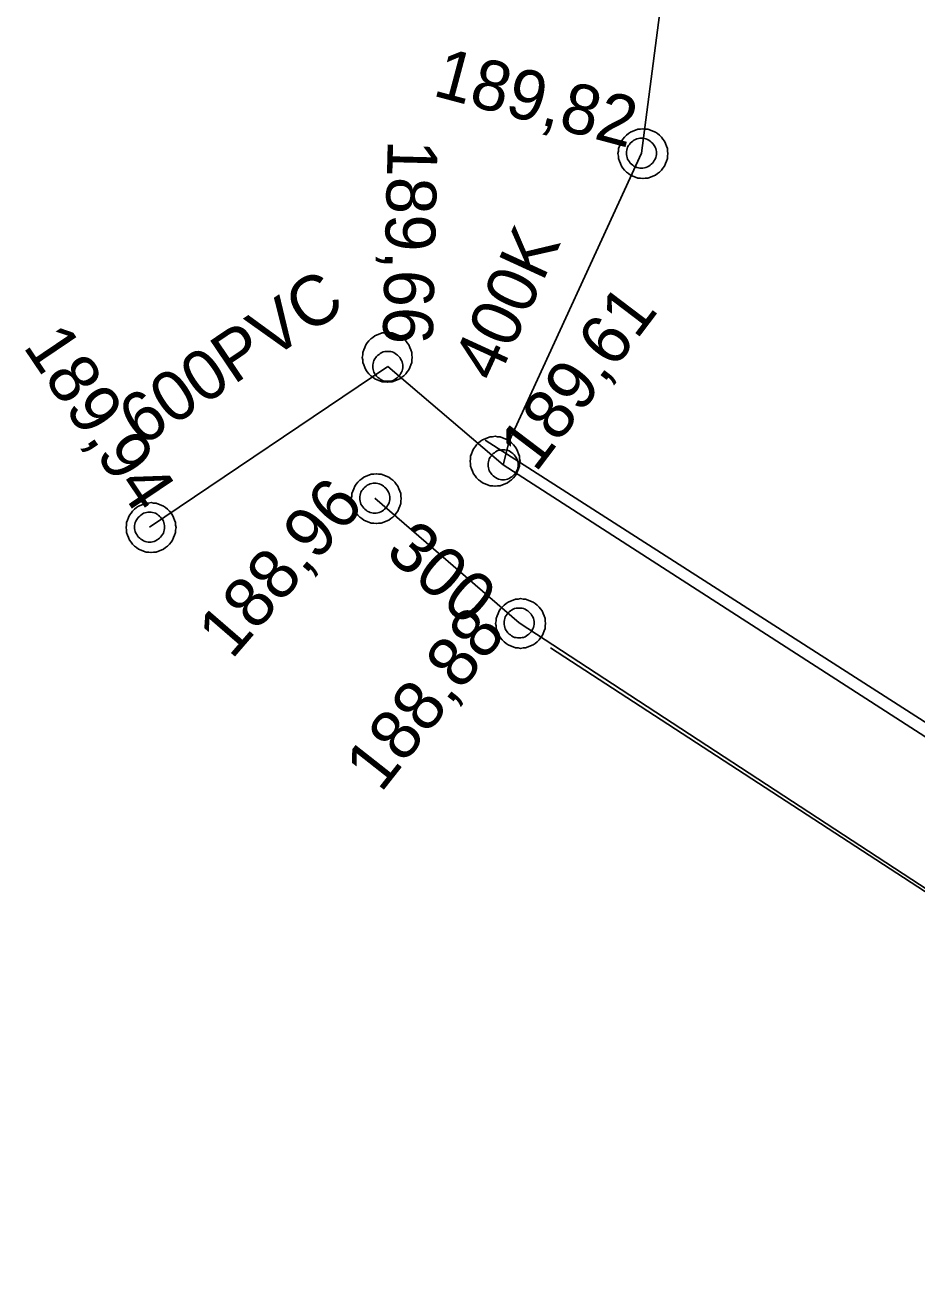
# Model space of a CAD drawing. Extents: x -746464 to -745690, y -1051581 to -1049993.
# Drawn here: x -745838.62 to -745820.76, y -1050561.84 to -1050536.65 of the extents above; entities that cross this region are included whole.
import ezdxf

# ---------------------------------------------------------------- set-up
doc = ezdxf.new("R2010")
doc.units = 0
for name, color, linetype in [('51_PVaK_kanal_destova_overena poloha', 7, 'Continuous'), ('51_PVaK_kanal_NEPROVOZUJE PVK_neoverena poloha', 7, 'Continuous'), ('51_PVaK_kanal_NEPROVOZUJE PVK_overena poloha', 7, 'Continuous'), ('51_PVaK_kanal_objekty', 7, 'Continuous'), ('51_PVaK_kanal_popisy', 7, 'Continuous')]:
    doc.layers.add(name, color=color, linetype=linetype)

msp = doc.modelspace()

# ---------------------------------------------------------------- linework, layer by layer
at = {"layer": '51_PVaK_kanal_destova_overena poloha'}
for p, q in [((-745831.36, -1050543.48), (-745829.05, -1050545.45)), ((-745829.41, -1050544.96), (-745792.72, -1050568.46)), ((-745829.05, -1050545.45), (-745784.69, -1050574.05))]:
    msp.add_line(p, q, dxfattribs=at)
at = {"layer": '51_PVaK_kanal_NEPROVOZUJE PVK_neoverena poloha'}
for p, q in [((-745831.62, -1050546.12), (-745828.73, -1050548.62)), ((-745828.73, -1050548.62), (-745790.3, -1050573.72))]:
    msp.add_line(p, q, dxfattribs=at)
at = {"layer": '51_PVaK_kanal_NEPROVOZUJE PVK_overena poloha'}
for p, q in [((-745821.27, -1050500.98), (-745826.28, -1050539.21)), ((-745836.13, -1050546.7), (-745831.36, -1050543.48)), ((-745828.1, -1050549.12), (-745793.72, -1050571.49))]:
    msp.add_line(p, q, dxfattribs=at)
msp.add_lwpolyline([(-745826.28, -1050539.21), (-745828.93, -1050544.98), (-745829.05, -1050545.45)], dxfattribs=at)
at = {"layer": '51_PVaK_kanal_objekty'}
for points in [[(-745825.75, -1050539.22), (-745825.76, -1050539.17), (-745825.76, -1050539.12), (-745825.78, -1050539.07), (-745825.8, -1050539.02), (-745825.82, -1050538.97), (-745825.85, -1050538.93), (-745825.88, -1050538.89), (-745825.92, -1050538.85), (-745825.96, -1050538.82), (-745826, -1050538.79), (-745826.05, -1050538.77), (-745826.1, -1050538.75), (-745826.15, -1050538.73), (-745826.2, -1050538.73), (-745826.25, -1050538.72), (-745826.3, -1050538.73), (-745826.35, -1050538.73), (-745826.4, -1050538.75), (-745826.45, -1050538.77), (-745826.5, -1050538.79), (-745826.54, -1050538.82), (-745826.58, -1050538.85), (-745826.62, -1050538.89), (-745826.65, -1050538.93), (-745826.68, -1050538.97), (-745826.7, -1050539.02), (-745826.72, -1050539.07), (-745826.74, -1050539.12), (-745826.74, -1050539.17), (-745826.75, -1050539.22), (-745826.74, -1050539.27), (-745826.74, -1050539.32), (-745826.72, -1050539.37), (-745826.7, -1050539.42), (-745826.68, -1050539.47), (-745826.65, -1050539.51), (-745826.62, -1050539.55), (-745826.58, -1050539.59), (-745826.54, -1050539.62), (-745826.5, -1050539.65), (-745826.45, -1050539.67), (-745826.4, -1050539.69), (-745826.35, -1050539.71), (-745826.3, -1050539.71), (-745826.25, -1050539.72), (-745826.2, -1050539.71), (-745826.15, -1050539.71), (-745826.1, -1050539.69), (-745826.05, -1050539.67), (-745826, -1050539.65), (-745825.96, -1050539.62), (-745825.92, -1050539.59), (-745825.88, -1050539.55), (-745825.85, -1050539.51), (-745825.82, -1050539.47), (-745825.8, -1050539.42), (-745825.78, -1050539.37), (-745825.76, -1050539.32), (-745825.76, -1050539.27), (-745825.75, -1050539.22)], [(-745825.98, -1050539.21), (-745825.98, -1050539.18), (-745825.986, -1050539.15), (-745825.992, -1050539.12), (-745826.004, -1050539.09), (-745826.022, -1050539.06), (-745826.04, -1050539.036), (-745826.058, -1050539.012), (-745826.082, -1050538.988), (-745826.106, -1050538.97), (-745826.13, -1050538.952), (-745826.16, -1050538.934), (-745826.19, -1050538.922), (-745826.22, -1050538.916), (-745826.25, -1050538.91), (-745826.28, -1050538.91), (-745826.31, -1050538.91), (-745826.34, -1050538.916), (-745826.37, -1050538.922), (-745826.4, -1050538.934), (-745826.43, -1050538.952), (-745826.454, -1050538.97), (-745826.478, -1050538.988), (-745826.502, -1050539.012), (-745826.52, -1050539.036), (-745826.538, -1050539.06), (-745826.556, -1050539.09), (-745826.568, -1050539.12), (-745826.574, -1050539.15), (-745826.58, -1050539.18), (-745826.58, -1050539.21), (-745826.58, -1050539.24), (-745826.574, -1050539.27), (-745826.568, -1050539.3), (-745826.556, -1050539.33), (-745826.538, -1050539.36), (-745826.52, -1050539.384), (-745826.502, -1050539.408), (-745826.478, -1050539.432), (-745826.454, -1050539.45), (-745826.43, -1050539.468), (-745826.4, -1050539.486), (-745826.37, -1050539.498), (-745826.34, -1050539.504), (-745826.31, -1050539.51), (-745826.28, -1050539.51), (-745826.25, -1050539.51), (-745826.22, -1050539.504), (-745826.19, -1050539.498), (-745826.16, -1050539.486), (-745826.13, -1050539.468), (-745826.106, -1050539.45), (-745826.082, -1050539.432), (-745826.058, -1050539.408), (-745826.04, -1050539.384), (-745826.022, -1050539.36), (-745826.004, -1050539.33), (-745825.992, -1050539.3), (-745825.986, -1050539.27), (-745825.98, -1050539.24), (-745825.98, -1050539.21)], [(-745830.87, -1050543.3), (-745830.88, -1050543.25), (-745830.88, -1050543.2), (-745830.9, -1050543.15), (-745830.92, -1050543.1), (-745830.94, -1050543.05), (-745830.97, -1050543.01), (-745831, -1050542.97), (-745831.04, -1050542.93), (-745831.08, -1050542.9), (-745831.12, -1050542.87), (-745831.17, -1050542.85), (-745831.22, -1050542.83), (-745831.27, -1050542.81), (-745831.32, -1050542.81), (-745831.37, -1050542.8), (-745831.42, -1050542.81), (-745831.47, -1050542.81), (-745831.52, -1050542.83), (-745831.57, -1050542.85), (-745831.62, -1050542.87), (-745831.66, -1050542.9), (-745831.7, -1050542.93), (-745831.74, -1050542.97), (-745831.77, -1050543.01), (-745831.8, -1050543.05), (-745831.82, -1050543.1), (-745831.84, -1050543.15), (-745831.86, -1050543.2), (-745831.86, -1050543.25), (-745831.87, -1050543.3), (-745831.86, -1050543.35), (-745831.86, -1050543.4), (-745831.84, -1050543.45), (-745831.82, -1050543.5), (-745831.8, -1050543.55), (-745831.77, -1050543.59), (-745831.74, -1050543.63), (-745831.7, -1050543.67), (-745831.66, -1050543.7), (-745831.62, -1050543.73), (-745831.57, -1050543.75), (-745831.52, -1050543.77), (-745831.47, -1050543.79), (-745831.42, -1050543.79), (-745831.37, -1050543.8), (-745831.32, -1050543.79), (-745831.27, -1050543.79), (-745831.22, -1050543.77), (-745831.17, -1050543.75), (-745831.12, -1050543.73), (-745831.08, -1050543.7), (-745831.04, -1050543.67), (-745831, -1050543.63), (-745830.97, -1050543.59), (-745830.94, -1050543.55), (-745830.92, -1050543.5), (-745830.9, -1050543.45), (-745830.88, -1050543.4), (-745830.88, -1050543.35), (-745830.87, -1050543.3)], [(-745831.06, -1050543.48), (-745831.06, -1050543.45), (-745831.066, -1050543.42), (-745831.072, -1050543.39), (-745831.084, -1050543.36), (-745831.102, -1050543.33), (-745831.12, -1050543.306), (-745831.138, -1050543.282), (-745831.162, -1050543.258), (-745831.186, -1050543.24), (-745831.21, -1050543.222), (-745831.24, -1050543.204), (-745831.27, -1050543.192), (-745831.3, -1050543.186), (-745831.33, -1050543.18), (-745831.36, -1050543.18), (-745831.39, -1050543.18), (-745831.42, -1050543.186), (-745831.45, -1050543.192), (-745831.48, -1050543.204), (-745831.51, -1050543.222), (-745831.534, -1050543.24), (-745831.558, -1050543.258), (-745831.582, -1050543.282), (-745831.6, -1050543.306), (-745831.618, -1050543.33), (-745831.636, -1050543.36), (-745831.648, -1050543.39), (-745831.654, -1050543.42), (-745831.66, -1050543.45), (-745831.66, -1050543.48), (-745831.66, -1050543.51), (-745831.654, -1050543.54), (-745831.648, -1050543.57), (-745831.636, -1050543.6), (-745831.618, -1050543.63), (-745831.6, -1050543.654), (-745831.582, -1050543.678), (-745831.558, -1050543.702), (-745831.534, -1050543.72), (-745831.51, -1050543.738), (-745831.48, -1050543.756), (-745831.45, -1050543.768), (-745831.42, -1050543.774), (-745831.39, -1050543.78), (-745831.36, -1050543.78), (-745831.33, -1050543.78), (-745831.3, -1050543.774), (-745831.27, -1050543.768), (-745831.24, -1050543.756), (-745831.21, -1050543.738), (-745831.186, -1050543.72), (-745831.162, -1050543.702), (-745831.138, -1050543.678), (-745831.12, -1050543.654), (-745831.102, -1050543.63), (-745831.084, -1050543.6), (-745831.072, -1050543.57), (-745831.066, -1050543.54), (-745831.06, -1050543.51), (-745831.06, -1050543.48)], [(-745828.71, -1050545.38), (-745828.72, -1050545.33), (-745828.72, -1050545.28), (-745828.74, -1050545.23), (-745828.76, -1050545.18), (-745828.78, -1050545.13), (-745828.81, -1050545.09), (-745828.84, -1050545.05), (-745828.88, -1050545.01), (-745828.92, -1050544.98), (-745828.96, -1050544.95), (-745829.01, -1050544.93), (-745829.06, -1050544.91), (-745829.11, -1050544.89), (-745829.16, -1050544.89), (-745829.21, -1050544.88), (-745829.26, -1050544.89), (-745829.31, -1050544.89), (-745829.36, -1050544.91), (-745829.41, -1050544.93), (-745829.46, -1050544.95), (-745829.5, -1050544.98), (-745829.54, -1050545.01), (-745829.58, -1050545.05), (-745829.61, -1050545.09), (-745829.64, -1050545.13), (-745829.66, -1050545.18), (-745829.68, -1050545.23), (-745829.7, -1050545.28), (-745829.7, -1050545.33), (-745829.71, -1050545.38), (-745829.7, -1050545.43), (-745829.7, -1050545.48), (-745829.68, -1050545.53), (-745829.66, -1050545.58), (-745829.64, -1050545.63), (-745829.61, -1050545.67), (-745829.58, -1050545.71), (-745829.54, -1050545.75), (-745829.5, -1050545.78), (-745829.46, -1050545.81), (-745829.41, -1050545.83), (-745829.36, -1050545.85), (-745829.31, -1050545.87), (-745829.26, -1050545.87), (-745829.21, -1050545.88), (-745829.16, -1050545.87), (-745829.11, -1050545.87), (-745829.06, -1050545.85), (-745829.01, -1050545.83), (-745828.96, -1050545.81), (-745828.92, -1050545.78), (-745828.88, -1050545.75), (-745828.84, -1050545.71), (-745828.81, -1050545.67), (-745828.78, -1050545.63), (-745828.76, -1050545.58), (-745828.74, -1050545.53), (-745828.72, -1050545.48), (-745828.72, -1050545.43), (-745828.71, -1050545.38)], [(-745828.75, -1050545.45), (-745828.75, -1050545.42), (-745828.756, -1050545.39), (-745828.762, -1050545.36), (-745828.774, -1050545.33), (-745828.792, -1050545.3), (-745828.81, -1050545.276), (-745828.828, -1050545.252), (-745828.852, -1050545.228), (-745828.876, -1050545.21), (-745828.9, -1050545.192), (-745828.93, -1050545.174), (-745828.96, -1050545.162), (-745828.99, -1050545.156), (-745829.02, -1050545.15), (-745829.05, -1050545.15), (-745829.08, -1050545.15), (-745829.11, -1050545.156), (-745829.14, -1050545.162), (-745829.17, -1050545.174), (-745829.2, -1050545.192), (-745829.224, -1050545.21), (-745829.248, -1050545.228), (-745829.272, -1050545.252), (-745829.29, -1050545.276), (-745829.308, -1050545.3), (-745829.326, -1050545.33), (-745829.338, -1050545.36), (-745829.344, -1050545.39), (-745829.35, -1050545.42), (-745829.35, -1050545.45), (-745829.35, -1050545.48), (-745829.344, -1050545.51), (-745829.338, -1050545.54), (-745829.326, -1050545.57), (-745829.308, -1050545.6), (-745829.29, -1050545.624), (-745829.272, -1050545.648), (-745829.248, -1050545.672), (-745829.224, -1050545.69), (-745829.2, -1050545.708), (-745829.17, -1050545.726), (-745829.14, -1050545.738), (-745829.11, -1050545.744), (-745829.08, -1050545.75), (-745829.05, -1050545.75), (-745829.02, -1050545.75), (-745828.99, -1050545.744), (-745828.96, -1050545.738), (-745828.93, -1050545.726), (-745828.9, -1050545.708), (-745828.876, -1050545.69), (-745828.852, -1050545.672), (-745828.828, -1050545.648), (-745828.81, -1050545.624), (-745828.792, -1050545.6), (-745828.774, -1050545.57), (-745828.762, -1050545.54), (-745828.756, -1050545.51), (-745828.75, -1050545.48), (-745828.75, -1050545.45)], [(-745831.09, -1050546.13), (-745831.1, -1050546.08), (-745831.1, -1050546.03), (-745831.12, -1050545.98), (-745831.14, -1050545.93), (-745831.16, -1050545.88), (-745831.19, -1050545.84), (-745831.22, -1050545.8), (-745831.26, -1050545.76), (-745831.3, -1050545.73), (-745831.34, -1050545.7), (-745831.39, -1050545.68), (-745831.44, -1050545.66), (-745831.49, -1050545.64), (-745831.54, -1050545.64), (-745831.59, -1050545.63), (-745831.64, -1050545.64), (-745831.69, -1050545.64), (-745831.74, -1050545.66), (-745831.79, -1050545.68), (-745831.84, -1050545.7), (-745831.88, -1050545.73), (-745831.92, -1050545.76), (-745831.96, -1050545.8), (-745831.99, -1050545.84), (-745832.02, -1050545.88), (-745832.04, -1050545.93), (-745832.06, -1050545.98), (-745832.08, -1050546.03), (-745832.08, -1050546.08), (-745832.09, -1050546.13), (-745832.08, -1050546.18), (-745832.08, -1050546.23), (-745832.06, -1050546.28), (-745832.04, -1050546.33), (-745832.02, -1050546.38), (-745831.99, -1050546.42), (-745831.96, -1050546.46), (-745831.92, -1050546.5), (-745831.88, -1050546.53), (-745831.84, -1050546.56), (-745831.79, -1050546.58), (-745831.74, -1050546.6), (-745831.69, -1050546.62), (-745831.64, -1050546.62), (-745831.59, -1050546.63), (-745831.54, -1050546.62), (-745831.49, -1050546.62), (-745831.44, -1050546.6), (-745831.39, -1050546.58), (-745831.34, -1050546.56), (-745831.3, -1050546.53), (-745831.26, -1050546.5), (-745831.22, -1050546.46), (-745831.19, -1050546.42), (-745831.16, -1050546.38), (-745831.14, -1050546.33), (-745831.12, -1050546.28), (-745831.1, -1050546.23), (-745831.1, -1050546.18), (-745831.09, -1050546.13)], [(-745831.32, -1050546.12), (-745831.32, -1050546.09), (-745831.326, -1050546.06), (-745831.332, -1050546.03), (-745831.344, -1050546), (-745831.362, -1050545.97), (-745831.38, -1050545.946), (-745831.398, -1050545.922), (-745831.422, -1050545.898), (-745831.446, -1050545.88), (-745831.47, -1050545.862), (-745831.5, -1050545.844), (-745831.53, -1050545.832), (-745831.56, -1050545.826), (-745831.59, -1050545.82), (-745831.62, -1050545.82), (-745831.65, -1050545.82), (-745831.68, -1050545.826), (-745831.71, -1050545.832), (-745831.74, -1050545.844), (-745831.77, -1050545.862), (-745831.794, -1050545.88), (-745831.818, -1050545.898), (-745831.842, -1050545.922), (-745831.86, -1050545.946), (-745831.878, -1050545.97), (-745831.896, -1050546), (-745831.908, -1050546.03), (-745831.914, -1050546.06), (-745831.92, -1050546.09), (-745831.92, -1050546.12), (-745831.92, -1050546.15), (-745831.914, -1050546.18), (-745831.908, -1050546.21), (-745831.896, -1050546.24), (-745831.878, -1050546.27), (-745831.86, -1050546.294), (-745831.842, -1050546.318), (-745831.818, -1050546.342), (-745831.794, -1050546.36), (-745831.77, -1050546.378), (-745831.74, -1050546.396), (-745831.71, -1050546.408), (-745831.68, -1050546.414), (-745831.65, -1050546.42), (-745831.62, -1050546.42), (-745831.59, -1050546.42), (-745831.56, -1050546.414), (-745831.53, -1050546.408), (-745831.5, -1050546.396), (-745831.47, -1050546.378), (-745831.446, -1050546.36), (-745831.422, -1050546.342), (-745831.398, -1050546.318), (-745831.38, -1050546.294), (-745831.362, -1050546.27), (-745831.344, -1050546.24), (-745831.332, -1050546.21), (-745831.326, -1050546.18), (-745831.32, -1050546.15), (-745831.32, -1050546.12)], [(-745835.6, -1050546.71), (-745835.61, -1050546.66), (-745835.61, -1050546.61), (-745835.63, -1050546.56), (-745835.65, -1050546.51), (-745835.67, -1050546.46), (-745835.7, -1050546.42), (-745835.73, -1050546.38), (-745835.77, -1050546.34), (-745835.81, -1050546.31), (-745835.85, -1050546.28), (-745835.9, -1050546.26), (-745835.95, -1050546.24), (-745836, -1050546.22), (-745836.05, -1050546.22), (-745836.1, -1050546.21), (-745836.15, -1050546.22), (-745836.2, -1050546.22), (-745836.25, -1050546.24), (-745836.3, -1050546.26), (-745836.35, -1050546.28), (-745836.39, -1050546.31), (-745836.43, -1050546.34), (-745836.47, -1050546.38), (-745836.5, -1050546.42), (-745836.53, -1050546.46), (-745836.55, -1050546.51), (-745836.57, -1050546.56), (-745836.59, -1050546.61), (-745836.59, -1050546.66), (-745836.6, -1050546.71), (-745836.59, -1050546.76), (-745836.59, -1050546.81), (-745836.57, -1050546.86), (-745836.55, -1050546.91), (-745836.53, -1050546.96), (-745836.5, -1050547), (-745836.47, -1050547.04), (-745836.43, -1050547.08), (-745836.39, -1050547.11), (-745836.35, -1050547.14), (-745836.3, -1050547.16), (-745836.25, -1050547.18), (-745836.2, -1050547.2), (-745836.15, -1050547.2), (-745836.1, -1050547.21), (-745836.05, -1050547.2), (-745836, -1050547.2), (-745835.95, -1050547.18), (-745835.9, -1050547.16), (-745835.85, -1050547.14), (-745835.81, -1050547.11), (-745835.77, -1050547.08), (-745835.73, -1050547.04), (-745835.7, -1050547), (-745835.67, -1050546.96), (-745835.65, -1050546.91), (-745835.63, -1050546.86), (-745835.61, -1050546.81), (-745835.61, -1050546.76), (-745835.6, -1050546.71)], [(-745835.83, -1050546.7), (-745835.83, -1050546.67), (-745835.836, -1050546.64), (-745835.842, -1050546.61), (-745835.854, -1050546.58), (-745835.872, -1050546.55), (-745835.89, -1050546.526), (-745835.908, -1050546.502), (-745835.932, -1050546.478), (-745835.956, -1050546.46), (-745835.98, -1050546.442), (-745836.01, -1050546.424), (-745836.04, -1050546.412), (-745836.07, -1050546.406), (-745836.1, -1050546.4), (-745836.13, -1050546.4), (-745836.16, -1050546.4), (-745836.19, -1050546.406), (-745836.22, -1050546.412), (-745836.25, -1050546.424), (-745836.28, -1050546.442), (-745836.304, -1050546.46), (-745836.328, -1050546.478), (-745836.352, -1050546.502), (-745836.37, -1050546.526), (-745836.388, -1050546.55), (-745836.406, -1050546.58), (-745836.418, -1050546.61), (-745836.424, -1050546.64), (-745836.43, -1050546.67), (-745836.43, -1050546.7), (-745836.43, -1050546.73), (-745836.424, -1050546.76), (-745836.418, -1050546.79), (-745836.406, -1050546.82), (-745836.388, -1050546.85), (-745836.37, -1050546.874), (-745836.352, -1050546.898), (-745836.328, -1050546.922), (-745836.304, -1050546.94), (-745836.28, -1050546.958), (-745836.25, -1050546.976), (-745836.22, -1050546.988), (-745836.19, -1050546.994), (-745836.16, -1050547), (-745836.13, -1050547), (-745836.1, -1050547), (-745836.07, -1050546.994), (-745836.04, -1050546.988), (-745836.01, -1050546.976), (-745835.98, -1050546.958), (-745835.956, -1050546.94), (-745835.932, -1050546.922), (-745835.908, -1050546.898), (-745835.89, -1050546.874), (-745835.872, -1050546.85), (-745835.854, -1050546.82), (-745835.842, -1050546.79), (-745835.836, -1050546.76), (-745835.83, -1050546.73), (-745835.83, -1050546.7)], [(-745828.2, -1050548.63), (-745828.21, -1050548.58), (-745828.21, -1050548.53), (-745828.23, -1050548.48), (-745828.25, -1050548.43), (-745828.27, -1050548.38), (-745828.3, -1050548.34), (-745828.33, -1050548.3), (-745828.37, -1050548.26), (-745828.41, -1050548.23), (-745828.45, -1050548.2), (-745828.5, -1050548.18), (-745828.55, -1050548.16), (-745828.6, -1050548.14), (-745828.65, -1050548.14), (-745828.7, -1050548.13), (-745828.75, -1050548.14), (-745828.8, -1050548.14), (-745828.85, -1050548.16), (-745828.9, -1050548.18), (-745828.95, -1050548.2), (-745828.99, -1050548.23), (-745829.03, -1050548.26), (-745829.07, -1050548.3), (-745829.1, -1050548.34), (-745829.13, -1050548.38), (-745829.15, -1050548.43), (-745829.17, -1050548.48), (-745829.19, -1050548.53), (-745829.19, -1050548.58), (-745829.2, -1050548.63), (-745829.19, -1050548.68), (-745829.19, -1050548.73), (-745829.17, -1050548.78), (-745829.15, -1050548.83), (-745829.13, -1050548.88), (-745829.1, -1050548.92), (-745829.07, -1050548.96), (-745829.03, -1050549), (-745828.99, -1050549.03), (-745828.95, -1050549.06), (-745828.9, -1050549.08), (-745828.85, -1050549.1), (-745828.8, -1050549.12), (-745828.75, -1050549.12), (-745828.7, -1050549.13), (-745828.65, -1050549.12), (-745828.6, -1050549.12), (-745828.55, -1050549.1), (-745828.5, -1050549.08), (-745828.45, -1050549.06), (-745828.41, -1050549.03), (-745828.37, -1050549), (-745828.33, -1050548.96), (-745828.3, -1050548.92), (-745828.27, -1050548.88), (-745828.25, -1050548.83), (-745828.23, -1050548.78), (-745828.21, -1050548.73), (-745828.21, -1050548.68), (-745828.2, -1050548.63)], [(-745828.43, -1050548.62), (-745828.43, -1050548.59), (-745828.436, -1050548.56), (-745828.442, -1050548.53), (-745828.454, -1050548.5), (-745828.472, -1050548.47), (-745828.49, -1050548.446), (-745828.508, -1050548.422), (-745828.532, -1050548.398), (-745828.556, -1050548.38), (-745828.58, -1050548.362), (-745828.61, -1050548.344), (-745828.64, -1050548.332), (-745828.67, -1050548.326), (-745828.7, -1050548.32), (-745828.73, -1050548.32), (-745828.76, -1050548.32), (-745828.79, -1050548.326), (-745828.82, -1050548.332), (-745828.85, -1050548.344), (-745828.88, -1050548.362), (-745828.904, -1050548.38), (-745828.928, -1050548.398), (-745828.952, -1050548.422), (-745828.97, -1050548.446), (-745828.988, -1050548.47), (-745829.006, -1050548.5), (-745829.018, -1050548.53), (-745829.024, -1050548.56), (-745829.03, -1050548.59), (-745829.03, -1050548.62), (-745829.03, -1050548.65), (-745829.024, -1050548.68), (-745829.018, -1050548.71), (-745829.006, -1050548.74), (-745828.988, -1050548.77), (-745828.97, -1050548.794), (-745828.952, -1050548.818), (-745828.928, -1050548.842), (-745828.904, -1050548.86), (-745828.88, -1050548.878), (-745828.85, -1050548.896), (-745828.82, -1050548.908), (-745828.79, -1050548.914), (-745828.76, -1050548.92), (-745828.73, -1050548.92), (-745828.7, -1050548.92), (-745828.67, -1050548.914), (-745828.64, -1050548.908), (-745828.61, -1050548.896), (-745828.58, -1050548.878), (-745828.556, -1050548.86), (-745828.532, -1050548.842), (-745828.508, -1050548.818), (-745828.49, -1050548.794), (-745828.472, -1050548.77), (-745828.454, -1050548.74), (-745828.442, -1050548.71), (-745828.436, -1050548.68), (-745828.43, -1050548.65), (-745828.43, -1050548.62)]]:
    msp.add_lwpolyline(points, dxfattribs=at)

# ---------------------------------------------------------------- texts
at = {"layer": '51_PVaK_kanal_popisy'}
for s, rotation, p in [('189,82', 345.0488, (-745830.485, -1050538.051)), ('189,66', 268.5782, (-745831.359, -1050538.935)), ('400K', 65.3332, (-745829.189, -1050543.835)), ('600PVC', 34.0205, (-745836.295, -1050545.105)), ('189,61', 52.8333, (-745828.398, -1050545.628)), ('189,94', 304.0224, (-745838.679, -1050543.079)), ('188,96', 49.1388, (-745834.486, -1050549.369)), ('300', 319.1384, (-745831.44, -1050547.249)), ('188,88', 51.7933, (-745831.499, -1050552.039))]:
    msp.add_text(s, height=1, rotation=rotation, dxfattribs=at).set_placement(p)

doc.saveas('drawing.dxf')
